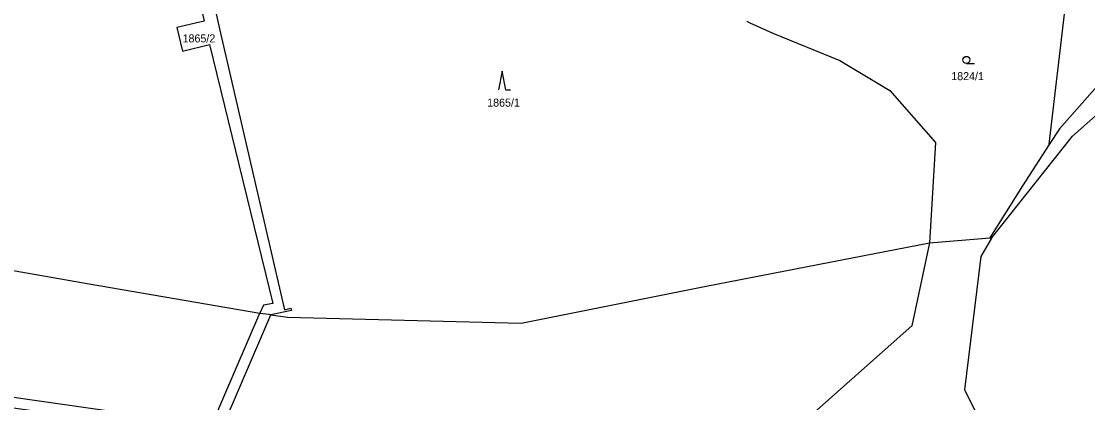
# Model space of a CAD drawing. Extents: x -869103 to -863415, y -1015889 to -1012477.
# Drawn here: x -865355.6 to -865129, y -1014387.1 to -1014306.1 of the extents above; entities that cross this region are included whole.
import ezdxf

# ---------------------------------------------------------------- set-up
doc = ezdxf.new("R2010")
doc.units = 0
for name, color, linetype in [('Hranice parcel', 7, 'Continuous'), ('Parcelní čísla', 7, 'Continuous'), ('Značky kultur', 7, 'Continuous')]:
    doc.layers.add(name, color=color, linetype=linetype)

msp = doc.modelspace()

# ---------------------------------------------------------------- linework, layer by layer
at = {"layer": 'Hranice parcel'}
for p, q in [((-865162.58, -1014353.11), (-865149.76, -1014352.02)), ((-865149.76, -1014352.02), (-865149.38, -1014352.11))]:
    msp.add_line(p, q, dxfattribs=at)
for points in [[(-865326.61, -1014257.29), (-865326.73, -1014260.33), (-865325.54, -1014260.25), (-865325.51, -1014260.94), (-865324.63, -1014260.92), (-865324.63, -1014262), (-865323.6, -1014262.04), (-865313.42, -1014307.63), (-865299.64, -1014367.33), (-865298.27, -1014366.98), (-865298.16, -1014367.49), (-865302.55, -1014368.4)], [(-865375.25, -1014262.95), (-865368.9, -1014263.18), (-865369.01, -1014267.82), (-865362.3, -1014268.02), (-865362.19, -1014263.32), (-865330.63, -1014264.17), (-865330.68, -1014264.4), (-865329.39, -1014264.33), (-865329.3, -1014264.9), (-865325.71, -1014264.89), (-865316.7, -1014306.01), (-865322.53, -1014307.4), (-865321.29, -1014312.4), (-865315.6, -1014311.02), (-865302.13, -1014365.98), (-865304.12, -1014366.35), (-865304.85, -1014368.05)], [(-865149.38, -1014352.11), (-865132.23, -1014330.45), (-865110.17, -1014311.01), (-865085.11, -1014293.21), (-865083.35, -1014278.96)], [(-865093.56, -1014278.6), (-865095.61, -1014294.89), (-865115.23, -1014306.55), (-865134.96, -1014328.9), (-865137.14, -1014332.24)], [(-865201.4, -1014306.05), (-865200.77, -1014306.35), (-865195.9, -1014308.55), (-865181.62, -1014314.35), (-865171.04, -1014320.75), (-865161.34, -1014331.83), (-865162.58, -1014353.11)], [(-865137.14, -1014332.24), (-865136.99, -1014330.98), (-865133.81, -1014303.92)], [(-865137.14, -1014332.24), (-865142.83, -1014340.98), (-865149.76, -1014352.02)], [(-865426.07, -1014334.78), (-865373.88, -1014356.05), (-865341.11, -1014361.81), (-865304.85, -1014368.05)], [(-865446.15, -1014343.83), (-865443.02, -1014344.95), (-865401.92, -1014366.59), (-865399.29, -1014361.71), (-865393.43, -1014364.88), (-865396.01, -1014369.74), (-865368.63, -1014384.29), (-865315.12, -1014391.94), (-865304.85, -1014368.05)], [(-865302.55, -1014368.4), (-865299.02, -1014368.9), (-865249.37, -1014370.2), (-865210.06, -1014362.3), (-865162.58, -1014353.11)], [(-865162.58, -1014353.11), (-865166.34, -1014370.73), (-865245.17, -1014440.7)], [(-865149.38, -1014352.11), (-865151.68, -1014355.99), (-865155.14, -1014384.31), (-865133.61, -1014426.73), (-865120.46, -1014443.73), (-865098.12, -1014463.2), (-865081.04, -1014508.99)], [(-865388.3, -1014376.44), (-865369.51, -1014386.4), (-865313.73, -1014394.43), (-865302.55, -1014368.4)], [(-865304.85, -1014368.05), (-865302.97, -1014368.29), (-865302.55, -1014368.4)]]:
    msp.add_lwpolyline(points, dxfattribs=at)
at = {"layer": 'Značky kultur'}
for p, q in [((-865154.75, -1014315.01), (-865153, -1014315.01)), ((-865253.39, -1014316.63), (-865254.14, -1014320.63)), ((-865252.64, -1014320.63), (-865253.39, -1014316.63)), ((-865252.64, -1014320.63), (-865251.64, -1014320.63))]:
    msp.add_line(p, q, dxfattribs=at)
msp.add_circle((-865154.75, -1014314.26), 0.75, dxfattribs=at)

# ---------------------------------------------------------------- texts
at = {"layer": 'Parcelní čísla'}
for s, p in [('1865/2', (-865321.3, -1014310.54)), ('1824/1', (-865157.97, -1014318.56)), ('1865/1', (-865256.58, -1014324.18))]:
    msp.add_text(s, height=1.7, dxfattribs=at).set_placement(p)

doc.saveas('drawing.dxf')
